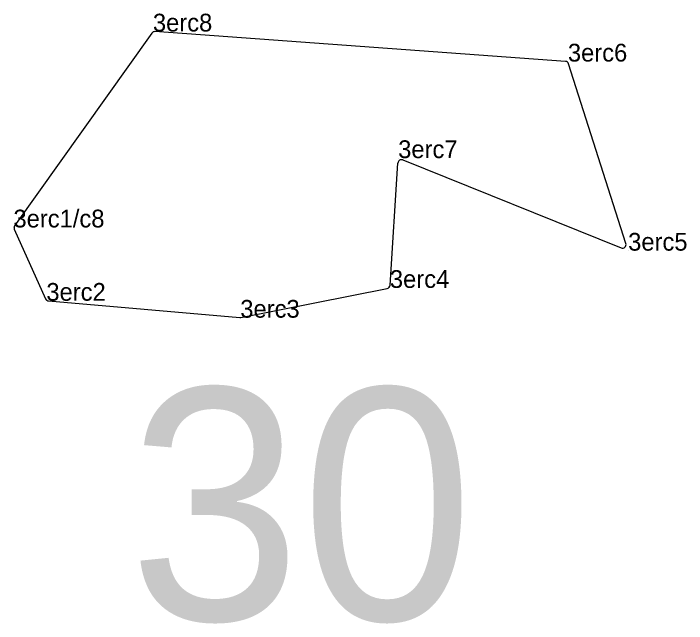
# Model space of a CAD drawing. Extents: x 2072529 to 2268812, y 436423 to 470008.
# Drawn here: x 2095359.3 to 2095549, y 459073.1 to 459244.9 of the extents above; entities that cross this region are included whole.
import ezdxf

# ---------------------------------------------------------------- set-up
doc = ezdxf.new("R2010")
doc.units = 0
for name, color, linetype in [('Old_Level_10', 7, 'Continuous'), ('Old_Level_20', 7, 'Continuous'), ('Old_Level_60', 7, 'Continuous'), ('Old_Level_62', 7, 'Continuous')]:
    doc.layers.add(name, color=color, linetype=linetype)

msp = doc.modelspace()

# ---------------------------------------------------------------- linework, layer by layer
at = {"layer": 'Old_Level_10'}
for p, q in [((2095398.305, 459239.333), (2095359.673, 459185.093)), ((2095514.879, 459231.381), (2095399.192, 459239.75)), ((2095531.89, 459180.116), (2095515.76, 459230.687)), ((2095465.447, 459168.371), (2095467.648, 459202.767)), ((2095469.019, 459203.631), (2095530.565, 459178.885)), ((2095359.576, 459184.103), (2095368.37, 459164.516)), ((2095423.391, 459159.244), (2095464.644, 459167.454)), ((2095369.195, 459163.929), (2095423.109, 459159.228))]:
    msp.add_line(p, q, dxfattribs=at)
for centre, start, end in [((2095399.119, 459238.753), 85.86204, 144.54051), ((2095514.807, 459230.383), 17.69116, 85.86204), ((2095468.646, 459202.703), 68.09576, 176.33924), ((2095360.488, 459184.513), 144.54051, 204.17764), ((2095530.938, 459179.813), 248.09576, 17.69116), ((2095464.449, 459168.435), 281.25581, 356.33924), ((2095369.282, 459164.925), 204.17765, 265.01714), ((2095423.196, 459160.225), 265.01714, 281.25581)]:
    msp.add_arc(centre, 1, start, end, dxfattribs=at)
at = {"layer": 'Old_Level_20'}
for p, q in [((2095398.631, 459239.791), (2095398.631, 459239.791)), ((2095515.554, 459231.332), (2095515.554, 459231.332)), ((2095467.736, 459204.147), (2095467.736, 459204.147)), ((2095359.341, 459184.626), (2095359.341, 459184.626)), ((2095532.536, 459178.092), (2095532.536, 459178.092)), ((2095465.398, 459167.604), (2095465.398, 459167.604)), ((2095368.61, 459163.98), (2095368.61, 459163.98)), ((2095423.251, 459159.216), (2095423.251, 459159.216))]:
    msp.add_line(p, q, dxfattribs=at)

# ---------------------------------------------------------------- texts
at = {"layer": 'Old_Level_60'}
for s, p in [('3erc8', (2095398.631, 459239.791)), ('3erc6', (2095515.554, 459231.332)), ('3erc7', (2095467.736, 459204.147)), ('3erc1/c8', (2095359.341, 459184.626)), ('3erc5', (2095532.536, 459178.092)), ('3erc4', (2095465.398, 459167.604)), ('3erc2', (2095368.61, 459163.98)), ('3erc3', (2095423.251, 459159.216))]:
    msp.add_text(s, height=5, dxfattribs=at).set_placement(p)
at = {"layer": 'Old_Level_62'}
msp.add_text('30', height=65.34, dxfattribs=at).set_placement((2095391.788, 459074.041))

doc.saveas('drawing.dxf')
